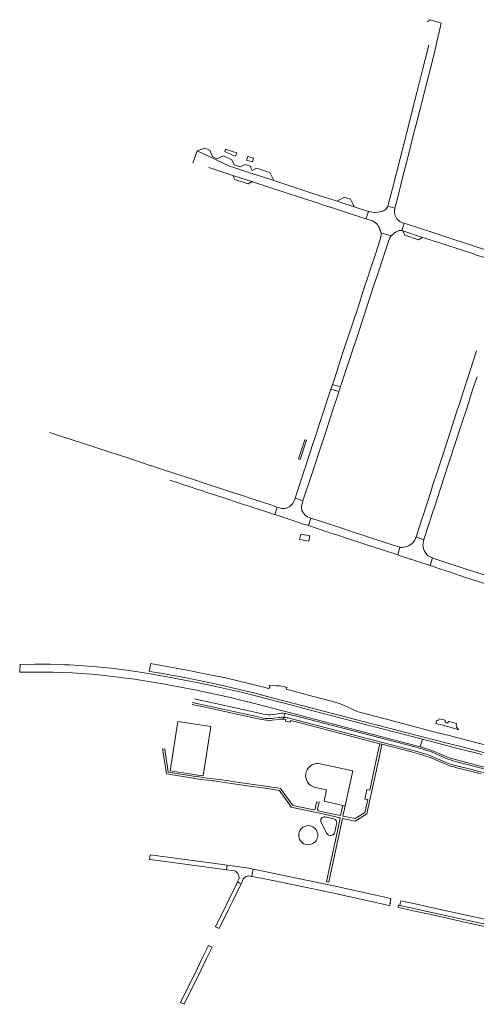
# Model space of a CAD drawing. Header units: metres. Extents: x 152391 to 157968, y 462336 to 467280.
# Tile 534 of 656: x 157120.7 to 157124.52, y 462614.93 to 462623.17. Entities that reach past the tile are written whole.
import ezdxf

# ---------------------------------------------------------------- set-up
doc = ezdxf.new("R2010")
doc.units = ezdxf.units.M
doc.header["$LTSCALE"] = 0.75
for name, color, linetype, lineweight in [('B-WE-VH-VERHARDING_ASFALT-GV', 251, 'Continuous', 18), ('B-WE-VH-VERHARDING_HALFVERHARDING-GV', 251, 'Continuous', 18), ('B-WE-VH-VERHARDING_STRAATBAKSTEEN-GV', 251, 'Continuous', 18), ('B-WE-VH-VERHARDING_TEGEL_RUBBER-GV', 251, 'Continuous', 18)]:
    doc.layers.add(name, color=color, linetype=linetype, lineweight=lineweight)

msp = doc.modelspace()

# ---------------------------------------------------------------- linework, layer by layer
at = {"layer": 'B-WE-VH-VERHARDING_ASFALT-GV'}
for points in [[(157124.128, 462622.9603), (157124.1253, 462622.9472), (157124.075, 462622.7503), (157124.0381, 462622.6071), (157124.0266, 462622.5618), (157123.9932, 462622.4306), (157123.953, 462622.2719), (157123.853, 462621.8777), (157123.822, 462621.7567), (157123.7832, 462621.6089), (157123.844, 462621.5929), (157123.8636, 462621.6709), (157123.867, 462621.6843), (157123.9049, 462621.8362), (157123.9511, 462622.0173), (157123.9773, 462622.1218), (157124.0002, 462622.2129), (157124.0201, 462622.2925), (157124.1238, 462622.6971), (157124.1861, 462622.9402), (157124.1901, 462622.9588), (157124.2212, 462623.1049), (157124.2292, 462623.1406), (157124.1466, 462623.167), (157124.136, 462623.1705), (157124.1173, 462623.1536)], [(157123.3046, 462621.6007), (157123.4204, 462621.5631), (157123.5999, 462621.5047), (157123.621, 462621.566), (157123.5023, 462621.6048), (157123.5022, 462621.6049), (157123.3606, 462621.651), (157123.149, 462621.7201), (157122.8282, 462621.8251), (157122.8227, 462621.8268), (157122.8224, 462621.8269), (157122.6396, 462621.8868), (157122.6383, 462621.8872), (157122.4938, 462621.9327), (157122.4582, 462621.9458), (157122.1887, 462622.0724), (157122.1526, 462621.9698)], [(157122.2859, 462621.9337), (157122.4874, 462621.8679), (157122.4875, 462621.8678), (157122.6181, 462621.8252), (157122.648, 462621.8154), (157122.6498, 462621.8148), (157122.8038, 462621.7645), (157122.8795, 462621.7397), (157122.9085, 462621.7302), (157123.0871, 462621.6718), (157123.1511, 462621.6509), (157123.2983, 462621.6028), (157123.3046, 462621.6007)], [(157123.842, 462621.5851), (157123.844, 462621.5929), (157123.7832, 462621.6089)], [(157123.621, 462621.566), (157123.5999, 462621.5047), (157123.6475, 462621.4893)], [(157123.7467, 462621.5715), (157123.7465, 462621.5714)], [(157123.901, 462621.406), (157123.9208, 462621.4675), (157123.9072, 462621.4719)], [(157125.7522, 462620.8948), (157125.6714, 462620.9216), (157125.6632, 462620.8973), (157125.3181, 462621.0101), (157125.3186, 462621.0115), (157125.229, 462621.041), (157124.8313, 462621.1699), (157124.8278, 462621.1711), (157124.796, 462621.1815), (157124.5607, 462621.259), (157124.5489, 462621.2625), (157124.1615, 462621.3891), (157123.9208, 462621.4675), (157123.901, 462621.406), (157123.9104, 462621.4029), (157124.0755, 462621.349), (157124.0756, 462621.3491), (157124.093, 462621.3434), (157124.3478, 462621.2605), (157124.509, 462621.2076), (157124.5275, 462621.2015), (157124.5924, 462621.1802), (157124.6633, 462621.1577), (157124.6719, 462621.1547)], [(157123.7262, 462621.3583), (157123.7223, 462621.34), (157123.7174, 462621.3229), (157123.6799, 462621.2089), (157123.64, 462621.0868), (157123.6301, 462621.0575), (157123.5787, 462620.9009), (157123.5344, 462620.7664), (157123.4885, 462620.627), (157123.4142, 462620.4022), (157123.3803, 462620.2993), (157123.3595, 462620.2358), (157123.3281, 462620.14), (157123.3214, 462620.1179), (157123.3884, 462620.0995), (157123.3916, 462620.1088), (157123.4197, 462620.1944), (157123.4795, 462620.3768), (157123.5261, 462620.5183), (157123.6085, 462620.7674), (157123.671, 462620.9587), (157123.6964, 462621.0356)], [(157123.7222, 462621.4026), (157123.7244, 462621.3962)], [(157123.8118, 462621.3612), (157123.7266, 462621.388)], [(157123.7266, 462621.388), (157123.8118, 462621.3612), (157123.8278, 462621.3773)], [(157123.6964, 462621.0356), (157123.7446, 462621.1816), (157123.794, 462621.3307)], [(157124.5274, 462620.399), (157124.4737, 462620.2355), (157124.4152, 462620.0544), (157124.3835, 462619.9569), (157124.363, 462619.8946), (157124.3286, 462619.7894), (157124.3077, 462619.7263), (157124.2353, 462619.5021), (157124.2353, 462619.5019), (157124.1966, 462619.3844), (157124.1592, 462619.2694), (157124.1457, 462619.2288), (157124.1456, 462619.2285), (157124.1455, 462619.2281), (157124.0764, 462619.0147), (157124.0762, 462619.014), (157124.0743, 462619.0082), (157124.0204, 462618.8424), (157124.0859, 462618.8194), (157124.0864, 462618.8211), (157124.1666, 462619.068), (157124.1716, 462619.0834), (157124.2557, 462619.3416), (157124.2619, 462619.3597), (157124.2951, 462619.4628), (157124.3002, 462619.4782), (157124.3928, 462619.7597), (157124.3951, 462619.7674), (157124.3985, 462619.7786), (157124.4289, 462619.8709), (157124.4307, 462619.8763), (157124.4667, 462619.9873), (157124.4745, 462620.0121), (157124.5131, 462620.1294), (157124.5307, 462620.1834)], [(157121.9587, 462619.317), (157122.0295, 462619.2939), (157122.0581, 462619.2845), (157122.1365, 462619.2589), (157122.1778, 462619.2453), (157122.2312, 462619.2279), (157122.2699, 462619.2152), (157122.3936, 462619.1748), (157122.5602, 462619.1203), (157122.642, 462619.0935), (157122.655, 462619.0893), (157122.7505, 462619.058), (157122.7601, 462619.0548), (157122.7604, 462619.0547), (157122.7846, 462619.0466), (157122.8346, 462619.0304), (157122.8379, 462619.0294), (157122.8582, 462619.0928), (157122.8031, 462619.1107), (157122.6559, 462619.1587), (157122.6288, 462619.1679), (157122.5663, 462619.1893), (157122.4672, 462619.2212), (157122.2205, 462619.3021), (157122.2205, 462619.302), (157122.2035, 462619.3074), (157122.1987, 462619.31), (157122.166, 462619.3194), (157122.111, 462619.3363), (157122.0723, 462619.3498), (157122.0571, 462619.3552), (157122.0499, 462619.3575), (157121.8387, 462619.4263), (157121.8068, 462619.4366), (157121.8021, 462619.4388), (157121.6145, 462619.5003), (157121.4495, 462619.5543), (157121.3297, 462619.5941), (157120.9526, 462619.717)], [(157123.0628, 462619.1117), (157123.0685, 462619.129), (157123.0732, 462619.1441), (157123.0072, 462619.1667), (157123.002, 462619.1513), (157122.9998, 462619.1445)], [(157122.8856, 462619.0842), (157122.8582, 462619.0928), (157122.8379, 462619.0294)], [(157122.9724, 462619.1053), (157122.9653, 462619.0993)], [(157122.8379, 462619.0294), (157122.865, 462619.0207), (157122.9803, 462618.9825), (157122.9812, 462618.9822), (157123.0792, 462618.9499), (157123.0917, 462618.9458), (157123.1185, 462618.9372), (157123.1399, 462619.0001), (157123.1124, 462619.011)], [(157124.0824, 462618.8081), (157124.0859, 462618.8194), (157124.0204, 462618.8424), (157124.0202, 462618.8419), (157124.0169, 462618.832)], [(157123.892, 462618.7549), (157123.8895, 462618.7548), (157123.8851, 462618.7562), (157123.8666, 462618.692)], [(157123.9428, 462618.7626), (157123.9309, 462618.7595)], [(157123.8666, 462618.692), (157123.8876, 462618.6851), (157123.9714, 462618.6576), (157123.9754, 462618.6563), (157124.0865, 462618.6199), (157124.1309, 462618.6052), (157124.1377, 462618.6029), (157124.1573, 462618.667), (157124.1542, 462618.668)], [(157122.7834, 462617.5753), (157122.7566, 462617.5818), (157122.4238, 462617.6633), (157122.3513, 462617.6788), (157122.2375, 462617.7012), (157122.1174, 462617.7258), (157121.8749, 462617.7689), (157121.8107, 462617.7803), (157121.7989, 462617.7827), (157121.7869, 462617.7185), (157121.7925, 462617.7177), (157121.8628, 462617.7051), (157122.0982, 462617.6629), (157122.3498, 462617.6107), (157122.3864, 462617.6023), (157122.661, 462617.5369), (157122.8381, 462617.4907), (157123.0653, 462617.4319), (157123.396, 462617.3465), (157123.5544, 462617.3043), (157123.7956, 462617.2427), (157123.9096, 462617.2129), (157124.0636, 462617.1725), (157124.2795, 462617.1173), (157124.4169, 462617.0822), (157124.5951, 462617.0355)], [(157122.9399, 462617.5835), (157122.9108, 462617.5909), (157122.8811, 462617.5956), (157122.8511, 462617.5977), (157122.7903, 462617.5998)], [(157122.9339, 462617.5751), (157122.9342, 462617.5773)], [(157125.2408, 462616.9362), (157125.2397, 462616.9365), (157125.2392, 462616.9366), (157125.2126, 462616.9419), (157125.2021, 462616.944), (157124.9636, 462617.0062), (157124.9447, 462617.011), (157124.5506, 462617.1153), (157124.2966, 462617.18), (157124.2139, 462617.2011), (157124.2107, 462617.202), (157124.169, 462617.2129), (157123.7626, 462617.3193), (157123.5347, 462617.3803), (157123.5225, 462617.3844), (157123.449, 462617.4177), (157123.4278, 462617.4283), (157123.3801, 462617.4481), (157123.3598, 462617.4554), (157123.3112, 462617.4687), (157123.151, 462617.5097), (157123.0899, 462617.5261), (157122.9853, 462617.554), (157122.9416, 462617.5651)], [(157122.7196, 462617.3658), (157122.1667, 462617.487)], [(157122.1462, 462617.4407), (157122.241, 462617.4202), (157122.2548, 462617.4172), (157122.2807, 462617.4116), (157122.7228, 462617.316)], [(157122.1471, 462617.4579), (157122.7119, 462617.334)], [(157122.7119, 462617.334), (157122.1471, 462617.4579)], [(157122.8668, 462617.3632), (157122.8043, 462617.3554)], [(157122.8126, 462617.309), (157122.8703, 462617.3151)], [(157122.8306, 462617.326), (157122.8701, 462617.3316)], [(157122.8701, 462617.3316), (157122.8306, 462617.326)], [(157122.9129, 462617.3331), (157122.9091, 462617.3175)], [(157122.9091, 462617.3175), (157122.9129, 462617.3331)], [(157122.9209, 462617.3664), (157122.9129, 462617.3331)], [(157122.9129, 462617.3331), (157122.9209, 462617.3664)], [(157122.9291, 462617.3153), (157122.9259, 462617.3024), (157122.9437, 462617.2986), (157122.9674, 462617.2936), (157122.9702, 462617.3066), (157123.0286, 462617.2914), (157123.717, 462617.1121), (157123.7331, 462617.1079), (157123.9814, 462617.044)], [(157123.9978, 462617.0885), (157123.0406, 462617.337), (157122.938, 462617.3637)], [(157122.9495, 462617.3281), (157123.0325, 462617.3064), (157123.9848, 462617.0583), (157124.0275, 462617.0473), (157124.0657, 462617.0364), (157124.0945, 462617.0275)], [(157124.0945, 462617.0275), (157124.0657, 462617.0364), (157124.0275, 462617.0473), (157123.9848, 462617.0583), (157123.0325, 462617.3064), (157122.9495, 462617.3281)], [(157124.2643, 462617.3086), (157124.2144, 462617.321)], [(157124.193, 462617.3055), (157124.1868, 462617.2818), (157124.2442, 462617.2667), (157124.315, 462617.2474)], [(157124.315, 462617.2474), (157124.3703, 462617.2323), (157124.3789, 462617.23), (157124.3713, 462617.236), (157124.3687, 462617.2385), (157124.3663, 462617.2411), (157124.3641, 462617.244), (157124.3623, 462617.247), (157124.3606, 462617.2502), (157124.3593, 462617.2535), (157124.3583, 462617.257), (157124.3576, 462617.2604), (157124.3571, 462617.264), (157124.357, 462617.2676), (157124.3572, 462617.2711), (157124.3577, 462617.2747), (157124.3585, 462617.2781), (157124.3596, 462617.2814), (157124.338, 462617.2872), (157124.2966, 462617.2981), (157124.2943, 462617.2987)], [(157124.5746, 462617.0209), (157124.3584, 462617.076), (157124.2743, 462617.098), (157124.0729, 462617.1507), (157124.056, 462617.087), (157124.0564, 462617.0869), (157124.0984, 462617.0737), (157124.1521, 462617.0544), (157124.171, 462617.0471), (157124.2134, 462617.0294), (157124.2511, 462617.0131), (157124.2781, 462617.0015), (157124.3087, 462616.9921), (157124.4121, 462616.9636), (157124.5994, 462616.9144)], [(157124.1382, 462616.996), (157124.2353, 462616.9552), (157124.2439, 462616.9516)], [(157124.1419, 462617.0114), (157124.2393, 462616.9697), (157124.2703, 462616.9565)], [(157124.2703, 462616.9565), (157124.2393, 462616.9697), (157124.1419, 462617.0114)], [(157124.2489, 462617.0008), (157124.1608, 462617.0385)], [(157124.3271, 462616.9364), (157124.5205, 462616.887)], [(157124.5205, 462616.887), (157124.3271, 462616.9364)], [(157124.5223, 462616.9198), (157124.3277, 462616.9701)], [(157124.3495, 462616.9145), (157124.5656, 462616.8591)], [(157122.5018, 462616.0887), (157122.4391, 462616.0971), (157122.4335, 462616.0577), (157122.4874, 462616.0504)], [(157122.6335, 462616.0051), (157122.645, 462616.0023), (157122.6489, 462616.022), (157122.6573, 462616.0632)], [(157123.8099, 462615.776), (157123.8019, 462615.778), (157123.8061, 462615.7976), (157123.8105, 462615.8169), (157123.6822, 462615.8452), (157123.3694, 462615.9139), (157123.1693, 462615.9578), (157123.1016, 462615.9716), (157122.8714, 462616.0186), (157122.7533, 462616.0433), (157122.6573, 462616.0632), (157122.6489, 462616.022), (157122.645, 462616.0023), (157122.7405, 462615.9835), (157123.0916, 462615.9121), (157123.3559, 462615.8557), (157123.6697, 462615.7867), (157123.796, 462615.7585)], [(157122.5366, 462615.9785), (157122.5254, 462615.9563), (157122.5406, 462615.9487), (157122.5557, 462615.9412), (157122.5606, 462615.9508), (157122.5735, 462615.9779)], [(157123.8019, 462615.7625), (157123.8042, 462615.7724)], [(157123.8748, 462615.7416), (157123.9975, 462615.715), (157124.1327, 462615.6851), (157124.4652, 462615.612), (157124.7505, 462615.5496), (157124.7938, 462615.5399), (157124.8176, 462615.5547), (157124.8134, 462615.5557), (157124.7542, 462615.5684), (157124.47, 462615.6305), (157124.1386, 462615.7035), (157124.0026, 462615.7341), (157123.8842, 462615.7595), (157123.8696, 462615.7628)], [(157123.8732, 462615.7574), (157123.8708, 462615.7475)]]:
    msp.add_lwpolyline(points, dxfattribs=at)
for points in [[(157123.7832, 462621.6089, -0.061801), (157123.777, 462621.5957)], [(157123.6272, 462621.5644, -0.007967), (157123.621, 462621.566)], [(157123.7192, 462621.5633, -0.119935), (157123.6272, 462621.5644)], [(157123.7465, 462621.5714, -0.031899), (157123.7192, 462621.5633)], [(157123.777, 462621.5957, -0.183497), (157123.7467, 462621.5715)], [(157123.8413, 462621.5478, -0.080648), (157123.8409, 462621.5788)], [(157123.8409, 462621.5788, -0.01763), (157123.842, 462621.5851)], [(157123.8957, 462621.4766, -0.24378), (157123.8413, 462621.5478)], [(157123.6475, 462621.4893, -0.025463), (157123.6564, 462621.4862)], [(157123.6564, 462621.4862, -0.164865), (157123.699, 462621.45)], [(157123.699, 462621.45, -0.069232), (157123.7194, 462621.4111)], [(157123.9072, 462621.4719, -0.031453), (157123.8957, 462621.4766)], [(157123.7194, 462621.4111, -0.014174), (157123.7222, 462621.4026)], [(157123.7244, 462621.3962, -0.029208), (157123.7266, 462621.388)], [(157123.7266, 462621.388, -0.102536), (157123.7262, 462621.3583)], [(157123.794, 462621.3307, -0.080618), (157123.8118, 462621.3612)], [(157123.8278, 462621.3773, -0.059013), (157123.8594, 462621.3982)], [(157123.8594, 462621.3982, -0.156626), (157123.901, 462621.406)], [(157122.9998, 462619.1445, -0.117137), (157122.9724, 462619.1053)], [(157122.9246, 462619.0814, -0.121091), (157122.8856, 462619.0842)], [(157122.9479, 462619.0887, -0.066083), (157122.9246, 462619.0814)], [(157122.9653, 462619.0993, -0.054957), (157122.9479, 462619.0887)], [(157123.0612, 462619.0778, -0.110781), (157123.0628, 462619.1117)], [(157123.0724, 462619.049, -0.100619), (157123.0612, 462619.0778)], [(157123.1124, 462619.011, -0.128125), (157123.0724, 462619.049)], [(157123.9963, 462618.797, -0.080495), (157123.9728, 462618.777)], [(157124.0098, 462618.8156, -0.046535), (157123.9963, 462618.797)], [(157124.0169, 462618.832, -0.04893), (157124.0098, 462618.8156)], [(157124.079, 462618.7612, -0.093438), (157124.0824, 462618.8081)], [(157123.9309, 462618.7595, -0.040652), (157123.892, 462618.7549)], [(157123.9728, 462618.777, -0.074198), (157123.9428, 462618.7626)], [(157124.114, 462618.6927, -0.171476), (157124.079, 462618.7612)], [(157124.1542, 462618.668, -0.1296), (157124.114, 462618.6927)], [(157122.7903, 462617.5998, -0.73012), (157122.7834, 462617.5753)], [(157122.9416, 462617.5651, -0.348091), (157122.9339, 462617.5751)], [(157122.9342, 462617.5773, -0.24225), (157122.9399, 462617.5835)], [(157122.7119, 462617.334, 0.113643), (157122.8306, 462617.326)], [(157122.8306, 462617.326, -0.113643), (157122.7119, 462617.334)], [(157122.8043, 462617.3554, -0.087405), (157122.7196, 462617.3658)], [(157122.7228, 462617.316, 0.091454), (157122.8126, 462617.309)], [(157122.9209, 462617.3664, 0.083817), (157122.8668, 462617.3632)], [(157122.8701, 462617.3316, -0.047015), (157122.9129, 462617.3331)], [(157122.9129, 462617.3331, 0.047015), (157122.8701, 462617.3316)], [(157122.8703, 462617.3151, -0.056963), (157122.9091, 462617.3175)], [(157122.9091, 462617.3175, -0.029923), (157122.9291, 462617.3153)], [(157122.9129, 462617.3331, -0.040439), (157122.9495, 462617.3281)], [(157122.9495, 462617.3281, 0.040439), (157122.9129, 462617.3331)], [(157122.938, 462617.3637, 0.02678), (157122.9209, 462617.3664)], [(157124.2144, 462617.321, -0.432459), (157124.193, 462617.3055)], [(157124.2943, 462617.2987, -1.020471), (157124.2643, 462617.3086)], [(157124.1608, 462617.0385, 0.032481), (157123.9978, 462617.0885)], [(157123.9814, 462617.044, -0.025199), (157124.1382, 462616.996)], [(157124.0945, 462617.0275, -0.030559), (157124.1419, 462617.0114)], [(157124.1419, 462617.0114, 0.030559), (157124.0945, 462617.0275)], [(157124.3277, 462616.9701, -0.03324), (157124.2489, 462617.0008)], [(157124.2439, 462616.9516, 0.050206), (157124.3495, 462616.9145)], [(157124.2703, 462616.9565, 0.043009), (157124.3271, 462616.9364)], [(157124.3271, 462616.9364, -0.043009), (157124.2703, 462616.9565)], [(157125.0841, 462616.7523, 0.01381), (157124.5223, 462616.9198)], [(157124.5205, 462616.887, -0.00897), (157124.6265, 462616.8583)], [(157124.6265, 462616.8583, 0.00897), (157124.5205, 462616.887)], [(157122.6573, 462616.0632, 0.020374), (157122.5018, 462616.0887)], [(157122.4874, 462616.0504, -0.465394), (157122.5366, 462615.9785)], [(157122.5735, 462615.9779, -0.342377), (157122.6335, 462616.0051)], [(157123.796, 462615.7585, 0.441396), (157123.8019, 462615.7625)], [(157123.8042, 462615.7724, -0.402464), (157123.8099, 462615.776)], [(157123.8696, 462615.7628, -0.360967), (157123.8732, 462615.7574)], [(157123.8708, 462615.7475, 0.403369), (157123.8748, 462615.7416)]]:
    msp.add_lwpolyline(points, format="xyb", dxfattribs=at)
for points in [[(157123.375, 462620.0584), (157123.3794, 462620.0712), (157123.3831, 462620.0826), (157123.3884, 462620.0995), (157123.3214, 462620.1179), (157123.3165, 462620.1026), (157123.3131, 462620.0923), (157123.308, 462620.0778)], [(157123.3709, 462620.0458), (157123.375, 462620.0584), (157123.308, 462620.0778), (157123.2103, 462619.7825), (157123.1833, 462619.7003), (157123.1813, 462619.6943), (157123.1547, 462619.614), (157123.1165, 462619.4983), (157123.0913, 462619.4214), (157123.0877, 462619.4107), (157123.0636, 462619.338), (157123.0072, 462619.1667), (157123.0732, 462619.1441), (157123.1581, 462619.401), (157123.2306, 462619.6206), (157123.2642, 462619.7229), (157123.3275, 462619.9146)], [(157123.203, 462618.9801), (157123.1648, 462618.9917), (157123.1399, 462619.0001), (157123.1185, 462618.9372), (157123.1446, 462618.9287), (157123.2173, 462618.9049), (157123.2174, 462618.9049), (157123.2646, 462618.8894), (157123.3343, 462618.8666), (157123.3491, 462618.8617), (157123.4293, 462618.8354), (157123.5227, 462618.8048), (157123.5759, 462618.7873), (157123.6704, 462618.7563), (157123.7483, 462618.7308), (157123.8666, 462618.692), (157123.8851, 462618.7562), (157123.8197, 462618.7777), (157123.4373, 462618.9034), (157123.4167, 462618.9101)], [(157123.0451, 462618.8214), (157123.124, 462618.808), (157123.1319, 462618.852), (157123.0546, 462618.8652)], [(157124.9952, 462618.3225), (157125.0152, 462618.3864), (157125.0143, 462618.3867), (157124.7453, 462618.4733), (157124.6574, 462618.502), (157124.5627, 462618.533), (157124.4328, 462618.5755), (157124.1764, 462618.6605), (157124.1573, 462618.667), (157124.1377, 462618.6029), (157124.2268, 462618.5734), (157124.2997, 462618.5492), (157124.4273, 462618.5069), (157124.4353, 462618.5044), (157124.4883, 462618.4871), (157124.5425, 462618.4696), (157124.6011, 462618.4506), (157124.6771, 462618.4259), (157124.7026, 462618.4176), (157124.7792, 462618.3926), (157124.7989, 462618.3863), (157124.9726, 462618.3301)], [(157121.8471, 462617.6221), (157121.8852, 462617.616), (157122.1823, 462617.5603), (157122.4539, 462617.5017), (157122.7022, 462617.4411), (157123.0442, 462617.351), (157123.0633, 462617.346), (157123.5738, 462617.2129), (157123.7267, 462617.1725), (157124.056, 462617.087), (157124.0729, 462617.1507), (157123.8348, 462617.2129), (157123.5861, 462617.2765), (157123.3172, 462617.3462), (157123.0605, 462617.4135), (157123.0029, 462617.4285), (157122.555, 462617.5441), (157122.3562, 462617.5884), (157122.2271, 462617.616), (157121.9368, 462617.6715), (157121.8591, 462617.6855), (157121.7934, 462617.6974), (157121.6745, 462617.7159), (157121.5557, 462617.7326), (157121.4367, 462617.7468), (157121.3172, 462617.7594), (157121.1978, 462617.7679), (157121.1213, 462617.7717), (157121.078, 462617.7738), (157120.9581, 462617.7768), (157120.8681, 462617.7771), (157120.8281, 462617.7773), (157120.758, 462617.7765), (157120.7054, 462617.7776), (157120.7017, 462617.7108), (157120.8636, 462617.7112), (157120.8987, 462617.7114), (157120.9789, 462617.7106), (157121.0635, 462617.7084), (157121.1435, 462617.705), (157121.2232, 462617.7005), (157121.3034, 462617.6945), (157121.3873, 462617.6864), (157121.528, 462617.6703), (157121.5628, 462617.6647), (157121.6185, 462617.6577), (157121.6626, 462617.6515)], [(157121.8999, 462617.0578), (157121.9111, 462616.9834), (157121.9298, 462616.859), (157122.1537, 462616.825), (157122.1635, 462616.8235), (157122.1804, 462616.8199), (157122.2467, 462616.8101), (157122.2776, 462616.8068), (157122.3149, 462616.8029), (157122.3275, 462616.8015), (157122.4716, 462616.7808), (157122.6104, 462616.7606), (157122.7737, 462616.7377), (157122.8768, 462616.7218), (157122.8889, 462616.7038), (157122.9539, 462616.6126), (157122.9757, 462616.582), (157122.9792, 462616.5812), (157123.0007, 462616.5765), (157123.2498, 462616.5218), (157123.3862, 462616.4922), (157123.3594, 462616.3689), (157123.2933, 462616.0635), (157123.2698, 462615.9571), (157123.289, 462615.9527), (157123.312, 462616.06), (157123.404, 462616.4873), (157123.5104, 462616.4645), (157123.6085, 462616.5262), (157123.6147, 462616.5546), (157123.7136, 462617.0093), (157123.7232, 462617.0539), (157123.7254, 462617.0636), (157123.7331, 462617.1079), (157123.717, 462617.1121), (157123.7139, 462617.0979), (157123.7123, 462617.0903), (157123.6987, 462617.0263), (157123.6959, 462617.0132), (157123.665, 462616.8686), (157123.6342, 462616.7239), (157123.6078, 462616.7296), (157123.5908, 462616.6487), (157123.6167, 462616.6446), (157123.5928, 462616.5367), (157123.5103, 462616.4854), (157123.4077, 462616.5051), (157123.4267, 462616.5928), (157123.4082, 462616.5968), (157123.3886, 462616.5107), (157123.3297, 462616.5231), (157123.2508, 462616.5406), (157123.2025, 462616.5509), (157123.1962, 462616.5622), (157123.2086, 462616.6225), (157123.1878, 462616.6257), (157123.1751, 462616.566), (157123.1635, 462616.5591), (157122.9885, 462616.5961), (157122.9665, 462616.6268), (157122.8948, 462616.7272), (157122.8845, 462616.738), (157122.8566, 462616.7421), (157122.8128, 462616.7484), (157122.7608, 462616.7559), (157122.4996, 462616.7937), (157122.4705, 462616.7994), (157122.3754, 462616.8127), (157122.2505, 462616.8276), (157122.1875, 462616.8375), (157122.1576, 462616.8422), (157121.9457, 462616.8755), (157121.9162, 462617.0662), (157121.8983, 462617.0684)], [(157123.4082, 462616.5968), (157123.4267, 462616.5928), (157123.4899, 462616.8851), (157123.217, 462616.9443), (157123.1963, 462616.9463), (157123.1828, 462616.9456), (157123.1683, 462616.9423), (157123.15, 462616.9349), (157123.137, 462616.9274), (157123.1247, 462616.9166), (157123.1162, 462616.9065), (157123.1082, 462616.8936), (157123.1008, 462616.8771), (157123.0969, 462616.8595), (157123.0956, 462616.8421), (157123.1019, 462616.8109), (157123.1119, 462616.7906), (157123.1238, 462616.7758), (157123.1391, 462616.7629), (157123.156, 462616.7535), (157123.1675, 462616.749), (157123.2717, 462616.7265), (157123.2515, 462616.6307)], [(157121.7892, 462616.1435), (157121.793, 462616.143), (157122.3134, 462616.0737), (157122.4335, 462616.0577), (157122.4391, 462616.0971), (157122.32, 462616.1131), (157121.7951, 462616.1834)], [(157123.8929, 462615.7987), (157123.8879, 462615.7768), (157123.8842, 462615.7595), (157124.0026, 462615.7341), (157124.1386, 462615.7035), (157124.47, 462615.6305), (157124.7542, 462615.5684), (157124.8134, 462615.5557), (157124.8223, 462615.5942), (157124.761, 462615.6078), (157124.4776, 462615.6703), (157124.1471, 462615.7429), (157124.0122, 462615.7725)]]:
    msp.add_lwpolyline(points, close=True, dxfattribs=at)
at = {"layer": 'B-WE-VH-VERHARDING_HALFVERHARDING-GV'}
msp.add_lwpolyline([(157123.0899, 462619.6557), (157123.0368, 462619.4954), (157123.0505, 462619.491), (157123.1029, 462619.6513)], close=True, dxfattribs=at)
at = {"layer": 'B-WE-VH-VERHARDING_STRAATBAKSTEEN-GV'}
for points in [[(157122.8149, 462621.8521), (157122.7961, 462621.8906), (157122.6846, 462621.9271), (157122.6493, 462621.9092), (157122.6359, 462621.9321), (157122.6384, 462621.9429), (157122.5926, 462621.9587), (157122.549, 462621.9386), (157122.4968, 462621.9559), (157122.4772, 462621.9983), (157122.4083, 462622.0303), (157122.3516, 462622.0057), (157122.3157, 462622.0217), (157122.2928, 462622.0795), (157122.2501, 462622.095), (157122.1887, 462622.0724), (157122.4582, 462621.9458), (157122.4938, 462621.9327), (157122.6383, 462621.8872), (157122.6396, 462621.8868), (157122.8224, 462621.8269), (157122.8227, 462621.8268), (157122.8282, 462621.8251)], [(157122.5, 462622.0624), (157122.424, 462622.0868), (157122.4184, 462622.0672), (157122.4901, 462622.0346), (157122.5097, 462622.0278), (157122.5194, 462622.0562), (157122.5137, 462622.058)], [(157122.6115, 462622.0267), (157122.6011, 462621.9964), (157122.6502, 462621.9798), (157122.6601, 462622.0111)], [(157122.614, 462621.7973), (157122.648, 462621.8154), (157122.6181, 462621.8252), (157122.4875, 462621.8678), (157122.4874, 462621.8679), (157122.4875, 462621.8677), (157122.5025, 462621.8338)], [(157123.3848, 462621.665), (157123.3606, 462621.651), (157123.5022, 462621.6049), (157123.4903, 462621.6306), (157123.4722, 462621.6696), (157123.4215, 462621.6862)], [(157123.9104, 462621.4029), (157123.9269, 462621.3675), (157123.9271, 462621.3675), (157124.0407, 462621.3296), (157124.0755, 462621.349)], [(157122.3722, 462615.5661), (157122.4477, 462615.7203), (157122.4881, 462615.803), (157122.5557, 462615.9412), (157122.5406, 462615.9487), (157122.5254, 462615.9563), (157122.5161, 462615.9372), (157122.3424, 462615.5814)], [(157122.0785, 462614.9319), (157122.2198, 462615.2197), (157122.2664, 462615.3145), (157122.313, 462615.4089), (157122.2825, 462615.4235), (157122.2364, 462615.3293), (157122.1899, 462615.2345), (157122.0491, 462614.9461), (157122.0491, 462614.9461)]]:
    msp.add_lwpolyline(points, close=True, dxfattribs=at)
at = {"layer": 'B-WE-VH-VERHARDING_TEGEL_RUBBER-GV'}
msp.add_lwpolyline([(157122.0245, 462617.2996), (157121.9627, 462616.886), (157122.1427, 462616.8577), (157122.1728, 462616.853), (157122.2377, 462616.8428), (157122.301, 462617.2569)], close=True, dxfattribs=at)
for points in [[(157123.2597, 462616.4997, 0.648843), (157123.2255, 462616.4556)], [(157123.1551, 462616.2764, 1.341964), (157123.0478, 462616.3855)], [(157123.3549, 462616.4434, 0.426159), (157123.3298, 462616.4842)], [(157123.0478, 462616.3855, 0.74681), (157123.1551, 462616.2764)], [(157123.2719, 462616.3643, 0.73955), (157123.3395, 462616.372)]]:
    msp.add_lwpolyline(points, format="xyb", dxfattribs=at)
for points in [[(157123.3298, 462616.4842), (157123.2597, 462616.4997)], [(157123.2255, 462616.4556), (157123.2719, 462616.3643)], [(157123.3395, 462616.372), (157123.3549, 462616.4434)]]:
    msp.add_lwpolyline(points, dxfattribs=at)

doc.saveas('drawing.dxf')
